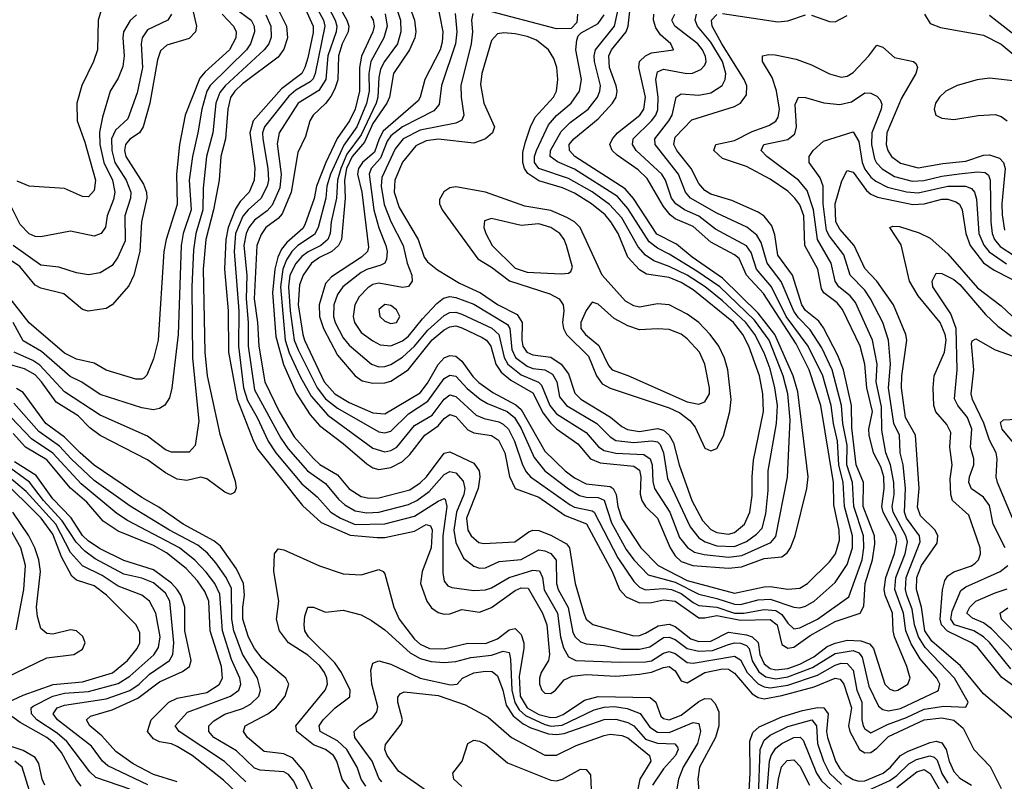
# Model space of a CAD drawing. Header units: inches. Extents: x 884549 to 1028252, y 526810 to 653624.
# Tile 856 of 1056: x 981118 to 984440, y 624643 to 627211. Entities that reach past the tile are written whole.
import ezdxf

# ---------------------------------------------------------------- set-up
doc = ezdxf.new("R2010")
doc.units = ezdxf.units.IN
doc.header["$MEASUREMENT"] = 0
doc.layers.add('A9682', color=7, linetype='Continuous')

msp = doc.modelspace()

# ---------------------------------------------------------------- linework, layer by layer
at = {"layer": 'A9682', "color": 5}
for points, elevation in [([(982054.4, 627310), (982108.2, 627190), (982108.1, 627168.1), (982090, 627082.3), (982080.9, 627050), (982070, 627030), (982001.9, 626978.1), (981906, 626870), (981895.1, 626830), (981911.1, 626711.1), (981909.5, 626670), (981892.1, 626630), (981861.9, 626598.1), (981846.2, 626573.8), (981821.2, 626510), (981813.7, 626470), (981809.5, 626370), (981822, 626230), (981822.7, 626090), (981851.5, 625931.5), (981906.9, 625790), (981922.2, 625762.2), (982072.5, 625572.5), (982135.8, 625515.8), (982233.1, 625473.1), (982324.9, 625464.9), (982350, 625465.4), (982450, 625486.8), (982490, 625509.2), (982504.2, 625504.2), (982510.3, 625490.3), (982506.3, 625430), (982476.2, 625350), (982471, 625310), (982491.9, 625250), (982508, 625228), (982530, 625211.6), (982550, 625205.9), (982570, 625207.6), (982610, 625221.7), (982670, 625212.5), (982710, 625229.1), (982790, 625286.4), (982810, 625295.2), (982833.8, 625293.8), (982882.3, 625210), (982896.5, 625170), (982906.3, 625070), (982901.9, 625050), (982877.9, 625010), (982872.1, 624990), (982872.1, 624970), (982879.9, 624950), (982890, 624940.3), (982910, 624938.6), (982926.3, 624950), (982955.2, 624984.8), (982982.8, 624997.2), (983030, 625003.3), (983130, 624997.1), (983210, 625003.8), (983250, 625010.4), (983290, 625026.9), (983309.5, 625029.5), (983330, 625015.2), (983350, 624981.8), (983370, 624974.3), (983430.1, 625009.9), (983490, 625021.9), (983510, 625020.9), (983530, 625007), (983590, 624937.9), (983610, 624924.7), (983630, 624920.7), (983690, 624931.9), (983798.6, 624961.4), (983870, 624990), (983887, 624987), (983898.6, 624970), (983924.5, 624890), (983915, 624830), (983919.5, 624810), (983952.3, 624750), (983970, 624738.1), (983990, 624740.2), (984010, 624753.9), (984050, 624794.2), (984170, 624849.5), (984230, 624857), (984270, 624848.4), (984301.9, 624821.9), (984337.2, 624750), (984392.2, 624692.2), (984430, 624618.4)], 2520), ([(982588.1, 627231.9), (982592.9, 627170), (982588.9, 627130), (982541.9, 626990), (982534.1, 626925.9), (982515.9, 626904.1), (982410, 626850.5), (982370, 626819.8), (982357.8, 626802.2), (982335.7, 626744.3), (982304.7, 626710), (982297.2, 626690), (982313.6, 626570), (982330, 626509.4), (982353.2, 626450), (982357.8, 626430), (982356.4, 626403.6), (982349.7, 626390.3), (982336.8, 626383.2), (982290, 626369.2), (982270, 626358.4), (982208.6, 626310), (982190, 626284.3), (982178.4, 626250), (982177.3, 626210), (982182.5, 626190), (982210, 626138), (982230, 626113.2), (982304.8, 626050), (982330, 626040.9), (982350, 626041.8), (982370, 626048.9), (982410, 626072.8), (982450, 626109.8), (982495.4, 626164.6), (982550, 626213.8), (982570, 626223.7), (982590, 626224.5), (982610, 626217.8), (982710.9, 626170.9), (982734.8, 626150), (982752.5, 626072.5), (982764.8, 626050), (982810, 626013.8), (982868.3, 625988.3), (982879.1, 625979.1), (982906.4, 625910), (982930, 625882.3), (983030, 625819.6), (983070.6, 625770.6), (983090, 625758), (983130, 625749.3), (983224.6, 625744.6), (983245.9, 625730), (983252, 625710), (983254.3, 625654.3), (983260.5, 625630), (983311.8, 625550), (983344.7, 625464.7), (983370.9, 625430.9), (983395.5, 625415.5), (983427.4, 625407.4), (983510, 625398.7), (983555.3, 625404.7), (983652.5, 625447.5), (983670, 625467.8), (983708.7, 625668.7), (983718.3, 625861.7), (983710.3, 625950), (983694, 626010), (983646.7, 626130), (983597.9, 626197.9), (983480.5, 626310), (983403.2, 626363.2), (983310, 626420.9), (983270, 626440.4), (983242, 626462), (983170, 626574.9), (983134.8, 626614.8), (982990, 626707.8), (982932.6, 626732.6), (982907.6, 626750), (982909.7, 626770), (982945.2, 626834.8), (982975.7, 626864.3), (983036.3, 626910), (983067.6, 626950), (983076.1, 626970), (983078.1, 626990), (983057.8, 627070), (983056.1, 627090), (983061.1, 627110), (983125.6, 627190), (983151.3, 627308.6)], 2740), ([(981400.5, 627270), (981382.6, 627210), (981380.7, 627110), (981367, 627070), (981328.5, 626990), (981311.6, 626930), (981312.2, 626870), (981338.1, 626798.1), (981374.4, 626670), (981370, 626635.8), (981350, 626614.3), (981330, 626614.9), (981270, 626641.6), (981150, 626649.9), (981110, 626667)], 2320), ([(982110.8, 627270), (982143.6, 627210), (982148.3, 627190), (982115.6, 627030), (982108.3, 627011.7), (982098.5, 627001.5), (982050, 626974.3), (982026.3, 626953.7), (981944, 626850), (981937.9, 626830), (981938.3, 626810), (981956, 626710), (981957.2, 626670), (981953.1, 626650), (981932.1, 626607.9), (981889.5, 626570.5), (981871.7, 626548.3), (981846.7, 626490), (981841.7, 626430), (981857.3, 626230), (981856.7, 626110), (981873.2, 625970), (981887, 625927), (981919.7, 625870), (981956.8, 625790), (981982.7, 625750), (982070, 625645.8), (982122.2, 625602.2), (982168, 625550), (982201, 625530), (982250, 625509), (982350, 625510.5), (982450, 625537.3), (982530, 625587.3), (982550, 625596.2), (982554.1, 625594.1), (982559.2, 625570), (982545.7, 625470), (982546, 625346), (982550, 625317.6), (982562.3, 625302.3), (982575.9, 625296), (982650, 625286.2), (982690, 625288.3), (982710, 625295.2), (982770.2, 625329.8), (982850, 625355.1), (982872, 625352), (982882.1, 625330), (982888.4, 625288.4), (982932.5, 625210), (982942.7, 625130), (982952.7, 625092.7), (982970, 625062.4), (982994.9, 625050), (983143.9, 625043.9), (983230, 625045.3), (983250, 625049), (983290, 625074.9), (983310, 625080.4), (983330, 625073.2), (983370, 625043.6), (983390, 625041.2), (983530, 625064.2), (983550, 625052), (983572.9, 625010), (983610, 624971.5), (983630, 624961.4), (983650, 624958), (983710, 624967.1), (983810, 625000.5), (983870, 625034.5), (983890, 625041.4), (983910, 625039.6), (983930, 625017.2), (983942.9, 624950), (983959.3, 624910), (983959.5, 624850), (983964.2, 624830), (983970, 624819), (983990, 624806.1), (984045.7, 624834.3), (984110, 624857.3), (984170, 624886), (984236.4, 624896.4), (984310, 624892.4), (984318.8, 624910), (984272.6, 624990), (984173.7, 625093.7), (984150.6, 625130), (984137.6, 625170), (984130, 625223.4), (984111.6, 625270), (984106.9, 625290), (984109.3, 625330), (984156.3, 625450), (984153.7, 625470), (984110.6, 625530), (984103.4, 625550), (984107.3, 625630), (984099.2, 625710), (984089.2, 625750), (984086.8, 625810), (984067.8, 625850), (984050, 625970), (984056.2, 626050), (984049.4, 626130), (984030.2, 626190.2), (983989.4, 626270), (983970, 626298.9), (983920.3, 626350), (983898.5, 626418.5), (983850, 626480.8), (983840.4, 626500.4), (983829.4, 626590.6), (983829, 626650), (983818.5, 626678.5), (983781.6, 626730), (983782.4, 626750), (983794.9, 626770), (983830, 626801.7), (983930, 626833.5), (983950, 626800.2), (983961.3, 626730), (983970, 626707.4), (983990, 626680.5), (984006.6, 626666.6), (984046.3, 626646.3), (984110, 626631), (984150, 626627.9), (984250, 626650.4), (984309.6, 626649.6), (984330, 626642.4), (984340.2, 626630), (984346.3, 626606.3), (984354.4, 626490), (984370.7, 626450.7), (984388.9, 626428.9), (984448.1, 626388.1)], 2540), ([(982143.9, 627283.9), (982182.9, 627210), (982188.2, 627190), (982185.7, 627170), (982158.1, 627090), (982150.7, 627010), (982127.5, 626972.5), (982058.3, 626930), (981993.7, 626830), (981987.4, 626792.6), (982000, 626690), (981996, 626644), (981970, 626586.3), (981952.7, 626567.3), (981910, 626535.1), (981891.1, 626510), (981882.1, 626490), (981874.2, 626450), (981884.1, 626350), (981882.7, 626270), (981889.4, 626190), (981889.1, 626110), (981910, 625963.4), (981999.5, 625799.5), (982023.6, 625763.6), (982089.3, 625689.3), (982150, 625647.4), (982193.7, 625593.7), (982214.9, 625574.9), (982250, 625554.8), (982290, 625548.2), (982330, 625550.5), (982430, 625576.4), (982458.4, 625590), (982499.7, 625620.3), (982550, 625677.2), (982570, 625687.4), (982590, 625682.6), (982614.6, 625654.6), (982620.2, 625630), (982616.9, 625610), (982591.9, 625550), (982583.6, 625490), (982590, 625447.7), (982615.7, 625395.6), (982650, 625368.2), (982670, 625362), (982690, 625362.1), (982735.6, 625384.4), (982810, 625390.3), (982870, 625423.2), (982890, 625420.2), (982910.4, 625410.4), (982927.9, 625387.9), (982929.3, 625310), (982935.1, 625290), (982969, 625229), (982984.9, 625144.9), (982992.2, 625130), (983010, 625112.9), (983030, 625105.7), (983090, 625101.1), (983150, 625088.2), (983210, 625088.4), (983243.8, 625096.2), (983290, 625127.3), (983310, 625128.4), (983330, 625120.4), (983370.7, 625090.7), (983410, 625081.6), (983455.8, 625084.2), (983510, 625104.5), (983530, 625109.4), (983550, 625108.3), (983570, 625100.8), (983579.2, 625090), (983589.3, 625049.3), (983612.2, 625012.2), (983635.4, 624995.4), (983670, 624988.3), (983710, 624995.2), (983793.6, 625026.4), (983870, 625073.9), (983930, 625083.2), (983950, 625075.6), (983961.1, 625061.1), (983983.5, 624963.5), (984015.5, 624895.5), (984030, 624884.5), (984050, 624880.8), (984090, 624888.3), (984213.8, 624946.2), (984218.8, 624950), (984222.6, 624970), (984213, 624990), (984156, 625056), (984126.1, 625106.1), (984108.4, 625150), (984100.7, 625210), (984070.7, 625290), (984074.8, 625330), (984105.7, 625410), (984113.7, 625450), (984108.4, 625470), (984065.1, 625550), (984062.2, 625570), (984068.3, 625610), (984067.3, 625650), (984056.7, 625710), (984040.8, 625750), (984027.3, 625827.3), (984026, 625906), (984008, 625990), (984011.7, 626050), (983995.7, 626130), (983937.9, 626257.9), (983920, 626280), (983882.1, 626310), (983869.2, 626329.2), (983856.5, 626390), (983810, 626470), (983797, 626570), (983775.6, 626635.6), (983746.5, 626670), (983639, 626750), (983619.8, 626770), (983628.9, 626790), (983710, 626807.7), (983733.3, 626826.7), (983738.7, 626850), (983734.5, 626925.5), (983745.7, 626950), (983770, 626949.4), (983831.4, 626931.4), (983885, 626925), (983925.2, 626934.8), (983970, 626965.3), (983990, 626964.2), (984010, 626953.2), (984021.5, 626941.5), (984026.9, 626926.9), (984024.7, 626910), (983993.7, 626830), (983992, 626790), (984002.2, 626742.2), (984008.7, 626728.7), (984028.1, 626708.1), (984070, 626682.7), (984130, 626666.5), (984168.9, 626668.9), (984230, 626684.1), (984288.1, 626691.9), (984350, 626698.1), (984375.8, 626695.8), (984387.3, 626687.3), (984393.1, 626670), (984394.9, 626530), (984399.6, 626490), (984407.7, 626470), (984426.6, 626446.6), (984474.6, 626414.6)], 2560), ([(982174.9, 627294.9), (982222, 627210), (982228.8, 627190), (982226.2, 627170), (982206.3, 627130), (982193.4, 627090), (982191.4, 627008.6), (982182, 626978), (982167.8, 626952.2), (982150, 626928.5), (982108.6, 626890), (982097.7, 626870), (982082.7, 626817.3), (982056.5, 626763.5), (982034.4, 626630), (982003.3, 626556.8), (981990, 626540.7), (981949.1, 626510), (981932.8, 626487.2), (981918.5, 626450), (981909.9, 626269.9), (981920.5, 626190), (981924.8, 626110), (981945.8, 625990), (981993.2, 625890), (982044.9, 625804.9), (982110, 625731.8), (982131.5, 625711.5), (982190, 625676.3), (982230, 625629.3), (982270, 625602.9), (982297.4, 625597.4), (982330, 625598.3), (982434.6, 625625.4), (982470, 625649.8), (982490.3, 625669.7), (982550.2, 625749.8), (982570, 625754.1), (982650, 625715.9), (982668, 625690), (982670.9, 625670), (982665.4, 625630), (982625.8, 625530), (982629.8, 625490), (982641.6, 625470), (982667.9, 625447.9), (982684.4, 625444.4), (982789.2, 625450.8), (982835.6, 625484.4), (982850, 625490.1), (982870, 625488.9), (982910, 625472.8), (982963, 625443), (982973.1, 625430), (982992.4, 625310), (983021.5, 625210), (983030, 625189.6), (983052, 625172), (983190, 625132.8), (983210, 625134.5), (983230, 625142.6), (983272.9, 625167.1), (983310, 625172.2), (983330, 625164.7), (983383, 625123), (983410, 625114.3), (983450, 625115.5), (983510, 625145.5), (983570, 625136.8), (983590, 625129.8), (983610.3, 625110.3), (983615.6, 625070), (983630, 625038.3), (983650, 625022.6), (983670, 625018), (983710, 625023.2), (983750, 625038), (983797.4, 625062.6), (983842.9, 625097.1), (983870, 625108.2), (983910, 625119), (983956.8, 625116.8), (983986, 625106), (983999.4, 625090), (984036.9, 624970), (984053.6, 624953.6), (984070, 624947.7), (984081.6, 624950), (984114.6, 624970), (984122.4, 624990), (984111.4, 625030), (984069.6, 625130), (984064.9, 625150), (984063.1, 625210), (984038.2, 625270), (984034.6, 625290), (984040.8, 625330), (984070, 625410.7), (984077.9, 625450), (984073.8, 625470), (984031.9, 625550), (984027.6, 625570), (984035.4, 625630), (984033.3, 625670), (984023.7, 625703.8), (983999.4, 625750), (983984.1, 625810), (983983, 625830), (983995.4, 625890), (983976.4, 625970), (983969.5, 626049.5), (983954.4, 626110), (983894.4, 626234.4), (983876.2, 626256.2), (983831, 626290), (983824, 626304), (983811.7, 626370), (983767.6, 626450), (983763.9, 626550), (983750, 626586.9), (983734, 626610), (983710, 626633.3), (983650, 626674.1), (983570, 626716.1), (983490, 626743.8), (983460.8, 626770), (983466.6, 626790), (983530, 626804.4), (983590, 626834.4), (983645.4, 626854.6), (983670, 626869.6), (983677.2, 626882.8), (983681.4, 626910), (983672, 626972), (983656.7, 627016.7), (983624.1, 627070), (983624.7, 627090), (983645.4, 627094.6), (983667, 627093), (983738.2, 627078.2), (983790, 627059.3), (983850, 627029), (983890, 627017.4), (983910, 627020.7), (983930, 627033.7), (983983, 627090), (984010, 627125.8), (984030, 627119.2), (984070, 627083.9), (984133.4, 627070), (984142.8, 627062.7), (984147.1, 627050), (984142.1, 627030), (984093.6, 626946.4), (984044.4, 626830), (984041.4, 626790), (984046.9, 626770), (984059.9, 626750), (984090, 626727.3), (984150, 626711.5), (984233.2, 626726.8), (984310, 626734.3), (984370, 626754.5), (984390, 626756.1), (984423.9, 626743.9), (984437.9, 626730), (984443.7, 626710), (984432.3, 626590), (984432.8, 626552.8), (984441.3, 626501.3)], 2580), ([(982428.8, 627270), (982450.5, 627210), (982454.5, 627170), (982451.3, 627150), (982433.3, 627110), (982379.7, 627030), (982365.5, 626950), (982357.4, 626930), (982310, 626861.4), (982281.4, 626798.6), (982240.3, 626750), (982221.1, 626710), (982213.9, 626670), (982216.9, 626610), (982203.9, 626470), (982193.8, 626450), (982171, 626430), (982130, 626409.6), (982102.5, 626390), (982075.1, 626350), (982062.7, 626317.3), (982058.2, 626250), (982073.1, 626150), (982078.8, 626130), (982145.9, 625990), (982182.1, 625950), (982230, 625920.5), (982310, 625885.8), (982350, 625881.9), (982470, 625952.8), (982494.4, 625985.6), (982530, 626047.9), (982550, 626070.4), (982570, 626078.4), (982590, 626076.1), (982610, 626059.9), (982647.6, 626007.6), (982667.7, 625987.7), (982714.1, 625954.1), (982792.3, 625912.3), (982810, 625896.4), (982890, 625756), (982958.8, 625690), (982990, 625666.4), (983030, 625646.2), (983110, 625636.5), (983120.1, 625630), (983130.5, 625610.5), (983136.1, 625570), (983150, 625528.1), (983213.7, 625430), (983272.3, 625370), (983370, 625319.7), (983530, 625277.2), (983630, 625298.4), (983650, 625299.5), (983710, 625290.9), (983750, 625293.9), (983776.2, 625310), (983850, 625382.5), (983870.6, 625410), (983884.4, 625455.6), (983882.7, 625490), (983865.2, 625574.8), (983863.6, 625650), (983821.3, 625910), (983781.8, 626030), (983737.7, 626117.7), (983628, 626288), (983570.9, 626350), (983545.5, 626405.5), (983530, 626418.5), (983450, 626460.9), (983390, 626514.3), (983330, 626539.8), (983312.8, 626552.8), (983290, 626580.9), (983235.7, 626675.7), (983204.6, 626704.6), (983134.1, 626754.1), (983117.1, 626770), (983109.3, 626790), (983118.1, 626810), (983135.1, 626830), (983210.1, 626889.9), (983223.8, 626910), (983230.2, 626950), (983207, 627050), (983209.9, 627070), (983229.9, 627090), (983250, 627099.3), (983324.2, 627110), (983315.4, 627130), (983280.9, 627160.9), (983264.1, 627184.1), (983256.5, 627210), (983258.4, 627230)], 2680), ([(982526, 627274), (982545.7, 627170), (982543.8, 627136.2), (982536.4, 627110), (982485.4, 627010), (982469.7, 626950), (982462.5, 626937.5), (982345, 626835), (982330.7, 626810), (982315.4, 626764.6), (982274.5, 626730), (982261.8, 626710), (982258, 626690), (982272.8, 626630), (982295.4, 626444.6), (982291.5, 626430), (982271.7, 626410), (982170, 626343.7), (982150, 626321.4), (982128.7, 626250), (982130, 626210), (982143.2, 626170), (982190, 626079.7), (982249.7, 626010), (982273.9, 625993.9), (982310, 625985.7), (982350, 625986.3), (982370, 625991.8), (982429.1, 626030), (982510, 626131.2), (982550, 626165.5), (982570, 626175.7), (982590, 626178.7), (982610, 626172.5), (982679, 626139), (982693.6, 626130), (982707.7, 626110), (982724.9, 626050), (982742.9, 626022.9), (982775.8, 625995.8), (982850, 625952.5), (982884.8, 625884.8), (982910, 625851.1), (982930, 625831.8), (983001.3, 625781.3), (983044.4, 625730), (983076.9, 625716.9), (983190, 625705.2), (983210, 625692.3), (983214.1, 625670), (983211.4, 625611.4), (983217.1, 625590), (983229.7, 625570), (983269.8, 625529.8), (983312.6, 625430), (983330, 625402.6), (983350, 625383.8), (983389.1, 625370), (983510, 625361.1), (983553.7, 625366.3), (983630, 625393.6), (983690, 625400.1), (983707.2, 625412.8), (983719.4, 625430), (983735.2, 625470), (983774, 625630), (983778.1, 625670), (983743.8, 625956.2), (983727.4, 626010), (983665.9, 626150), (983610, 626221.6), (983490, 626340.1), (983387.7, 626410), (983333.9, 626453.9), (983268.5, 626488.5), (983188.7, 626608.7), (983161.2, 626641.2), (982991.8, 626750), (982973.5, 626770), (982972.3, 626790), (982987.4, 626810), (983070, 626877.1), (983118.6, 626930), (983130.8, 626950), (983134.3, 626970), (983131.2, 626988.8), (983108.3, 627050), (983105.7, 627090), (983115, 627110), (983164, 627170), (983171.5, 627190), (983178.4, 627250)], 2720), ([(981702.7, 627242.7), (981714.6, 627190), (981711.5, 627170), (981690, 627148.2), (981614.5, 627125.5), (981593.6, 627106.4), (981583.7, 627076.3), (981557.4, 626930), (981535.3, 626850), (981522.5, 626830), (981490, 626808.1), (981475.3, 626790), (981471.7, 626770), (981476, 626750), (981536.4, 626656.4), (981546.2, 626630), (981547.1, 626610), (981529.8, 626530), (981524.1, 626430), (981503.7, 626350), (981486.3, 626313.7), (981430, 626249.8), (981410, 626237), (981348.8, 626228.8), (981330, 626234.2), (981266.9, 626286.9), (981190, 626305.4), (981170, 626316.4), (981119.1, 626379.1), (981059.1, 626419.1)], 2380), ([(981990, 627246.1), (982018.3, 627190), (982022.3, 627150), (982010, 627111.6), (981990, 627085.1), (981870, 626994.7), (981844.5, 626970), (981830, 626948.5), (981820.3, 626910), (981812.4, 626810), (981796.7, 626750), (981791.2, 626670), (981772, 626570), (981746, 626470), (981737.6, 626370), (981742.7, 626090), (981750.3, 626010), (981793.8, 625813.8), (981845.5, 625654.5), (981849.1, 625630.9), (981843.1, 625616.9), (981830, 625609.8), (981810, 625617.6), (981750, 625663.1), (981730, 625668.5), (981682.5, 625657.5), (981650, 625661.8), (981610, 625683.4), (981550, 625726.7), (981390, 625808.7), (981355.3, 625835.3), (981315.1, 625875.1), (981240.8, 625920.9), (981191.9, 625990), (981170, 626013.3), (981134.3, 626034.3), (981087, 626047)], 2480), ([(981844.7, 627250), (981899.3, 627210), (981909.7, 627190), (981910.7, 627170), (981897.1, 627130), (981883.2, 627110), (981760.7, 626990), (981749.8, 626970), (981732.3, 626910), (981719.8, 626830), (981700.9, 626750), (981690.3, 626670), (981696.6, 626570), (981670.2, 626490), (981663, 626450), (981653, 626150), (981631.6, 625968.4), (981623.9, 625936.1), (981608.3, 625911.7), (981590, 625900.5), (981570, 625895.6), (981530, 625902.6), (981390, 625947.4), (981328.5, 625988.5), (981288.3, 626008.3), (981192, 626092), (981130, 626128.5), (981095.8, 626190)], 2440), ([(982390, 627250), (982403.5, 627210), (982404.6, 627170), (982392.7, 627130), (982349, 627070), (982335.8, 627044.2), (982330, 627016.2), (982327, 626950), (982320.9, 626930), (982270, 626823.1), (982222.4, 626757.6), (982201.5, 626710), (982191, 626670), (982186.7, 626610), (982169.1, 626530), (982165.5, 626490), (982157.4, 626470), (982134.2, 626450), (982091.4, 626428.6), (982070, 626412.3), (982050, 626389.5), (982030.2, 626350), (982025, 626310), (982030.5, 626230), (982044.9, 626130), (982057.6, 626097.6), (982121.6, 625970), (982150, 625933.2), (982190, 625900.6), (982330, 625820.9), (982350, 625817.9), (982370, 625823.6), (982430, 625882.1), (982495.7, 625924.3), (982550, 626001.2), (982570, 626012.7), (982590, 626008.7), (982628, 625968), (982671.8, 625931.8), (982696.7, 625916.7), (982762.7, 625890), (982787.7, 625870), (982810, 625833), (982854.5, 625734.5), (982890.4, 625690), (982970, 625629.5), (983006.9, 625606.9), (983030, 625600.6), (983070, 625599.9), (983090.4, 625590.3), (983114.5, 625514.5), (983164.5, 625424.5), (983190, 625390.1), (983239.2, 625339.2), (983330, 625314), (983410, 625273.3), (983470, 625259.7), (983530, 625239.8), (983550, 625239.3), (983610, 625255.1), (983650, 625256.6), (983730, 625230.1), (983750, 625227.4), (983770, 625233), (983799.1, 625250), (983870, 625313.3), (983910, 625374.4), (983928, 625430), (983927.9, 625470), (983900.9, 625570), (983896.4, 625650), (983881.9, 625710), (983877.7, 625790), (983863.8, 625850), (983856.4, 625910), (983827.7, 626010), (983778.1, 626110), (983704.8, 626210), (983655.3, 626310), (983604.7, 626370), (983585.7, 626425.7), (983570, 626448.6), (983465.4, 626505.4), (983410, 626549.2), (983361.5, 626570), (983332, 626590), (983316.9, 626610), (983296.9, 626670), (983284.9, 626690), (983198.3, 626770), (983186.4, 626790), (983188, 626810), (983249.7, 626870.3), (983264.5, 626890), (983271.5, 626908.5), (983273, 626950), (983265, 627010), (983270, 627035.1), (983290, 627044.3), (983369.6, 627030.4), (983388.6, 627031.4), (983416.5, 627043.5), (983430, 627058.6), (983434.2, 627070), (983432.4, 627087.6), (983422.2, 627110), (983406, 627130), (983328.2, 627190), (983319.1, 627210), (983329.1, 627230)], 2660), ([(983000.1, 627230), (982998.3, 627201.7), (982978.5, 627181.5), (982930, 627181), (982690, 627243.9)], 2760), ([(981800.9, 627230), (981839.2, 627190), (981848.5, 627170), (981847.7, 627150), (981825.9, 627110), (981744, 627036), (981726, 627014), (981677.1, 626890), (981657.5, 626790), (981646.9, 626690), (981650, 626587.8), (981612.5, 626470), (981604.8, 626430), (981585.6, 626130), (981570, 626068), (981547.3, 626012.7), (981537.3, 626002.7), (981530, 625998.6), (981510, 625999.5), (981410, 626029.4), (981370, 626053.2), (981310, 626066.3), (981270, 626086.5), (981150, 626188.6), (981053, 626313)], 2420), ([(981512.2, 627227.8), (981490.9, 627209.1), (981468.9, 627170), (981466.3, 627150), (981470.4, 627089.6), (981466.1, 627053.9), (981450, 627013.8), (981424.1, 626970), (981397.2, 626882.7), (981388, 626832), (981389, 626790), (981402.1, 626730), (981431.9, 626670), (981439.3, 626630), (981434.6, 626605.4), (981413.9, 626550), (981407.9, 626512.1), (981393.1, 626490), (981370, 626481.4), (981290, 626498.2), (981190, 626479.4), (981170, 626480.7), (981150, 626489.4), (981120.3, 626520.3), (981084.7, 626590)], 2340), ([(981630.7, 627230), (981617.8, 627210), (981550, 627176.9), (981531.3, 627150), (981528.3, 627130), (981532.8, 627050), (981515.2, 626964.8), (981482.7, 626877.3), (981441.3, 626838.7), (981428.3, 626810), (981429.3, 626770), (981439.6, 626730), (981477.8, 626670), (981493.6, 626630), (981492, 626610), (981473.4, 626550), (981474.4, 626465.6), (981449.4, 626410), (981430, 626382.7), (981390, 626358.1), (981350, 626351.1), (981310, 626357.8), (981250, 626376.7), (981190, 626383.5), (981096, 626450)], 2360), ([(981948.2, 627228.2), (981965.8, 627190), (981967.3, 627152.7), (981958.4, 627130), (981942.6, 627110), (981811.1, 626988.9), (981794, 626966), (981780, 626930), (981770, 626830), (981748.4, 626750), (981737.3, 626642.7), (981736.6, 626570), (981712.9, 626490), (981704.3, 626435.7), (981698.9, 626310), (981701.1, 626070), (981723.2, 625856.8), (981710, 625775.1), (981690, 625753.1), (981630, 625753.2), (981610, 625760.1), (981550, 625806.4), (981390, 625877.3), (981270, 625956.7), (981186, 626046), (981162.2, 626062.2), (981099.9, 626090)], 2460), ([(982303.3, 627223.3), (982311.2, 627210), (982314.1, 627190), (982309.4, 627170), (982271.4, 627088.6), (982265.3, 627050), (982265, 626970), (982250, 626909.9), (982231.4, 626870), (982189, 626811), (982151.5, 626730), (982119.7, 626650), (982111.4, 626608.6), (982080.8, 626519.1), (982073.1, 626506.9), (982019.5, 626460.5), (982002.1, 626437.9), (981989.5, 626410.5), (981978.9, 626370), (981970.7, 626290.7), (981982.8, 626142.8), (982008.8, 626048.8), (982051.2, 625951.2), (982098.4, 625878.4), (982130, 625842.8), (982210, 625782), (982290, 625713.5), (982310, 625700.1), (982330, 625694.5), (982370, 625701.3), (982410, 625721.4), (982434.8, 625745.2), (982485.3, 625810), (982530, 625842), (982550, 625866.6), (982570, 625880.1), (982590, 625873.3), (982630, 625828.5), (982650, 625817.9), (982710, 625809.2), (982733.2, 625793.2), (982754.7, 625750), (982771, 625671), (982790.4, 625630.4), (982870, 625601.5), (982959, 625539), (983030.9, 625510.9), (983116.8, 625350), (983141.9, 625290), (983164.7, 625264.7), (983210, 625245), (983250, 625245.8), (983290, 625255.1), (983329.4, 625250), (983410, 625194.5), (983430, 625193.7), (983470, 625202), (983550, 625186.2), (983650, 625188.3), (983674.4, 625170), (983690, 625103.9), (983710, 625091.2), (983730, 625095.1), (983785.4, 625134.6), (983870, 625181.3), (983953.8, 625210), (983966.4, 625233.6), (983970.6, 625310), (983995.4, 625390), (984003.6, 625443.6), (984002.2, 625470), (983963.8, 625570), (983965.2, 625650), (983940.1, 625710), (983925.4, 625834.6), (983925.3, 625910), (983897.6, 626030), (983878.7, 626078.7), (983830, 626171.8), (983814.1, 626194.1), (983770.1, 626230.1), (983756.7, 626250), (983725.7, 626350), (983676.7, 626416.7), (983665.6, 626485.6), (983655.8, 626515.8), (983630, 626548.9), (983610, 626562.7), (983521.1, 626601.1), (983450, 626623.3), (983430, 626635.2), (983410, 626658.8), (983383.9, 626710), (983336, 626770), (983325.8, 626790), (983330, 626815.2), (983385.8, 626874.2), (983530, 626918.8), (983550, 626930.1), (983570, 626957.8), (983571.3, 626988.7), (983562.7, 627010), (983486.9, 627130), (983455.1, 627190), (983452.9, 627210), (983470, 627229)], 2620), ([(982351.1, 627231.1), (982357.9, 627190), (982347.3, 627150), (982303.1, 627070), (982296.2, 627030), (982297.3, 626970), (982288.6, 626928.6), (982255.3, 626850), (982211.8, 626788.2), (982167.4, 626690), (982154.8, 626650), (982150.8, 626610), (982125.1, 626510), (982112.6, 626487.4), (982056.3, 626450), (982036.4, 626430), (982018.1, 626401.9), (982006, 626370), (981997.8, 626310), (982014.4, 626130), (982027.8, 626087.8), (982066.1, 626006.1), (982101.5, 625941.5), (982157.4, 625877.4), (982310, 625765.9), (982350, 625754.4), (982370, 625758.4), (982390.7, 625769.3), (982450, 625842.5), (982510, 625878.1), (982550, 625931.7), (982570, 625946.1), (982590, 625940.8), (982658, 625878), (982685.9, 625865.9), (982734.7, 625854.7), (982750, 625847.6), (982767.9, 625830), (982787.6, 625790), (982814.8, 625710), (982826.8, 625686.8), (982841.8, 625670), (982975, 625575), (982990, 625567), (983050, 625555), (983056.7, 625550), (983136, 625396), (983190, 625316.8), (983210, 625296.9), (983230, 625288.2), (983290, 625292.5), (983317.2, 625290), (983350, 625275.7), (983390, 625245.5), (983410, 625235.9), (983470, 625229.5), (983530, 625209.6), (983561.4, 625210), (983630, 625222.4), (983670, 625218.7), (983690, 625205.1), (983710, 625176.1), (983730, 625157.1), (983750, 625159.7), (983810, 625189.1), (983915.3, 625264.7), (983960.2, 625390), (983966.6, 625430), (983964.8, 625470), (983932.1, 625570), (983927.6, 625650), (983908.9, 625710), (983910, 625775.8), (983895.8, 625850), (983890.7, 625910.7), (983859.2, 626030), (983824.2, 626104.2), (983785.6, 626165.6), (983745.6, 626205.6), (983730, 626227.9), (983687.9, 626327.9), (983640.2, 626390), (983619.5, 626459.5), (983605.2, 626485.2), (983572, 626512), (983470, 626558.5), (983381.6, 626610), (983364.2, 626630), (983341.5, 626690), (983261.9, 626790), (983261, 626810), (983309, 626870), (983319.6, 626890), (983333.6, 626950), (983350, 626961.1), (983410, 626956.5), (983450, 626964.8), (983488.6, 626990), (983498.7, 627010), (983500.9, 627030), (983490, 627070), (983450, 627135.7), (983405.2, 627190), (983397.5, 627210), (983402, 627230)], 2640), ([(982647.4, 627232.6), (982643, 627210), (982645.5, 627170), (982641.2, 627130), (982606.7, 626990), (982607.4, 626950), (982617.2, 626890), (982610, 626873.1), (982590, 626862.8), (982470, 626839.1), (982412.4, 626810), (982384.6, 626775.4), (982340.4, 626679.6), (982338.3, 626650), (982347.9, 626587.9), (982370, 626531.2), (982411.8, 626450), (982425.1, 626390), (982441.6, 626350), (982442.7, 626330), (982430, 626311.5), (982424, 626310), (982410, 626308.4), (982330, 626322.5), (982310, 626318.1), (982292.5, 626307.5), (982263.8, 626276.3), (982249.3, 626250), (982243.5, 626210), (982248.2, 626190), (982270, 626156.9), (982310, 626128), (982334.7, 626114.7), (982370, 626111.4), (982410, 626128.1), (982430, 626144.3), (982477.3, 626202.7), (982525.4, 626254.6), (982548.1, 626271.9), (982570, 626277.3), (982590, 626274.7), (982650, 626252.1), (982763.8, 626183.8), (982772.2, 626170), (982779, 626099), (982791.6, 626071.6), (982830, 626042.6), (982850, 626035), (982890, 626030), (982916.4, 626016.4), (982931, 625990), (982939.5, 625939.5), (982963.5, 625910), (983065, 625850), (983110, 625804), (983130, 625791.8), (983190, 625785.2), (983250.8, 625790.8), (983270, 625788.1), (983278.9, 625778.9), (983291, 625751), (983304.2, 625664.2), (983380.4, 625500.4), (983410, 625463.4), (983431.2, 625450), (983470, 625437.3), (983530, 625434.7), (983570, 625451.5), (983604.4, 625475.6), (983623.3, 625496.7), (983635.4, 625544.7), (983643.4, 625623.4), (983643.8, 625690), (983672.1, 625850), (983674.8, 625910), (983666.4, 625970), (983650, 626034), (983630, 626087.6), (983599, 626150), (983568.2, 626190), (983490, 626263), (983431, 626310), (983370, 626350.3), (983310, 626379.2), (983258, 626398), (983230, 626417.5), (983204.9, 626444.9), (983150, 626543.5), (983108.6, 626588.6), (983050, 626630.5), (982970, 626675.7), (982870, 626709.1), (982855.6, 626730), (982855.1, 626750), (982861.6, 626770), (982902.6, 626857.4), (982930, 626888.5), (982978.8, 626930), (983007.3, 626970), (983013.6, 627010), (982995.1, 627110), (982997.5, 627142.5), (983002.8, 627157.2), (983012.6, 627167.4), (983070, 627198.8), (983090, 627227.9)], 2760), ([(983490, 627232.9), (983676, 627204), (983710, 627207.8), (983770, 627227.5)], 2620), ([(983790, 627227.1), (983850, 627205.4), (983870, 627204.4), (983910, 627225.2)], 2620), ([(984170.9, 627230), (984190, 627199), (984225.1, 627185.1), (984370, 627159.3), (984430, 627128.6), (984490, 627078.8)], 2620), ([(984390, 627227.2), (984534, 627114)], 2640), ([(984490, 627003.4), (984390, 627014.4), (984348.2, 627008.2), (984280.9, 626990), (984243.6, 626970), (984221.6, 626950), (984208.3, 626930), (984203.8, 626910), (984209.4, 626890), (984230, 626879.6), (984270, 626874.4), (984351.8, 626888.2), (984410, 626891.5), (984430, 626885.3), (984450, 626870.6)], 2620), ([(984474, 624850), (984370, 624937.6), (984292.6, 625032.6), (984195.8, 625115.8), (984172.4, 625150), (984160.6, 625230), (984143.9, 625290), (984145.1, 625330), (984160.4, 625370), (984214.2, 625445.8), (984216.3, 625470), (984207, 625490), (984157.8, 625537.8), (984146.9, 625566.9), (984153.4, 625630), (984140.6, 625810), (984106.5, 625870), (984093.1, 625970), (984094.1, 626010), (984111, 626130), (984108.5, 626150), (984066, 626250), (984009.8, 626329.8), (983970, 626372.8), (983933.7, 626450), (983885.2, 626505.2), (983871.7, 626530), (983869.4, 626590.6), (983891.9, 626668.1), (983910, 626703), (983930, 626696.8), (983975.5, 626635.5), (983990, 626623.1), (984013, 626613), (984131.8, 626588.2), (984170, 626590.5), (984230, 626606.5), (984250, 626605.6), (984276.9, 626596.9), (984288.7, 626588.7), (984298.3, 626570), (984310, 626490), (984325.4, 626450), (984370, 626391.7), (984406.4, 626366.4), (984515.8, 626310)], 2520), ([(984525.3, 624925.3), (984432.3, 624992.3), (984350, 625094.5), (984329.1, 625110), (984248.6, 625148.6), (984228.2, 625170), (984224.2, 625190), (984231.4, 625288.6), (984239.8, 625320.2), (984250, 625335.4), (984270, 625348.8), (984330, 625369), (984342, 625378), (984353.5, 625390), (984359.5, 625410), (984359, 625430), (984320.2, 625540.2), (984265.7, 625590), (984259.9, 625610), (984257.2, 625662.8), (984264.9, 625710), (984256.4, 625770), (984259.6, 625819.6), (984246.2, 625846.2), (984209, 625889), (984202, 625910), (984200.1, 625970), (984203.9, 626010), (984238.9, 626090), (984243.8, 626130), (984240.8, 626150), (984223.5, 626190), (984150, 626279.6), (984120.2, 626330), (984091.8, 626451.8), (984053.7, 626510), (984064.6, 626515.4), (984086.3, 626513.7), (984153, 626493), (984190, 626474.8), (984250, 626422.2), (984350, 626307), (984430, 626246.8), (984500.3, 626180.3)], 2480), ([(984443.6, 625430), (984402.9, 625510), (984390, 625572.7), (984370, 625601), (984329.1, 625629.1), (984321.2, 625650), (984323.3, 625670), (984337.2, 625710), (984337.7, 625730), (984325.9, 625770), (984331.3, 625830), (984316.4, 625870), (984283.6, 625910), (984272.5, 625932.5), (984281.5, 626030), (984277.8, 626170), (984259.5, 626219.5), (984199.1, 626310), (984197.1, 626330), (984210, 626356), (984230, 626355.9), (984270, 626335), (984290, 626317.9), (984376.6, 626216.6), (984418, 626178), (984464.1, 626144.1)], 2460), ([(984467.7, 625530), (984417.6, 625650), (984412.7, 625670), (984416.8, 625730), (984413, 625750), (984390, 625793.2), (984371.1, 625851.1), (984332.7, 625930), (984329, 625950), (984337.2, 626030), (984330, 626118), (984331.7, 626128.3), (984344.8, 626135.2), (984410, 626097.7), (984470, 626076.3)], 2440), ([(982108.2, 624610), (982076.9, 624676.9), (982040.4, 624720.4), (982010, 624735.5), (981943.4, 624743.4), (981886.8, 624790), (981873, 624810), (981878.8, 624830), (981955.8, 624870), (981982.3, 624890), (982014, 624930), (982026.2, 624970), (982016.2, 624990), (981936.7, 625056.7), (981910.5, 625090.5), (981890, 625128.3), (981870.8, 625190), (981870.6, 625230), (981877.2, 625270), (981873, 625310), (981850, 625358.7), (981795.3, 625435.3), (981773.4, 625453.4), (981669.9, 625510), (981587.7, 625567.7), (981530, 625599.8), (981370, 625708.9), (981322.3, 625750), (981270, 625803.8), (981206.6, 625850), (981130, 625953.9), (981107.6, 625967.6)], 2520), ([(982068.5, 624590), (982043, 624643), (982025.1, 624665.1), (982010, 624674.2), (981930, 624680.1), (981910, 624687), (981850, 624745.2), (981773.5, 624790), (981756.4, 624810), (981755.9, 624830), (981773.8, 624846.2), (981810.5, 624869.5), (981870, 624888.5), (981897.3, 624902.7), (981925.5, 624930), (981930.3, 624950), (981920.4, 624990), (981870, 625071.3), (981841.3, 625150), (981834.1, 625190), (981832.7, 625292.7), (981815.3, 625330), (981779.8, 625379.8), (981751.7, 625411.6), (981718.9, 625438.9), (981623.4, 625490), (981490.6, 625570.6), (981370, 625657.2), (981291.4, 625730), (981252.5, 625772.5), (981182.8, 625822.8), (981098.5, 625918.5)], 2540), ([(981881.1, 624641.1), (981808.9, 624708.9), (981655.9, 624810), (981643, 624830), (981684.3, 624875.7), (981830, 624930), (981857.3, 624950), (981864.2, 624970), (981861, 624990), (981833.4, 625053.4), (981802.3, 625150), (981793.4, 625273.4), (981776.3, 625310), (981748, 625348), (981708.9, 625388.9), (981657.1, 625430), (981482.1, 625522.1), (981445.6, 625545.6), (981326.2, 625646.2), (981229.8, 625749.8), (981157.8, 625797.8), (981090, 625869.5)], 2560), ([(984477.5, 625777.5), (984433.4, 625830), (984427.4, 625852.6), (984438, 625862), (984547.8, 625867.8)], 2420), ([(981850, 624605.1), (981805.9, 624645.9), (981699.7, 624730), (981650, 624760.4), (981630, 624769), (981590, 624776.1), (981570, 624786), (981549.3, 624810), (981561.8, 624850), (981621.5, 624910), (981650, 624922.8), (981750, 624942.6), (981791.1, 624968.9), (981802.2, 624990), (981799.2, 625030), (981761.1, 625150), (981756.8, 625250), (981743.1, 625283.1), (981718.5, 625318.5), (981679.8, 625359.8), (981613.5, 625413.5), (981570, 625437.6), (981450, 625486), (981400.3, 625520.3), (981344.5, 625584.5), (981290, 625631.3), (981210, 625727.1), (981137.8, 625770), (981095.8, 625815.8)], 2580), ([(981550.3, 624630.3), (981415.2, 624695.2), (981397.5, 624710), (981361, 624761), (981246, 624850), (981231, 624870), (981244.7, 624890), (981270, 624899.9), (981410, 624920.2), (981490, 624949.1), (981521.9, 624970), (981556.5, 625003.5), (981624.2, 625050), (981634.7, 625070), (981638.3, 625110), (981624.3, 625250), (981610, 625277.5), (981570, 625311.5), (981530, 625327.9), (981470, 625341.6), (981373, 625393), (981338.3, 625418.3), (981308.7, 625448.7), (981261.5, 625521.5), (981198.9, 625590), (981151.6, 625651.6), (981071.1, 625710)], 2640), ([(981650, 624640.6), (981570, 624665.3), (981501, 624701), (981443.2, 624743.2), (981395.7, 624795.7), (981354.7, 624830), (981343.2, 624850), (981357.2, 624862.8), (981430, 624883.8), (981517.3, 624922.7), (981590, 624978.4), (981667.1, 625012.9), (981691.1, 625030), (981697.1, 625050), (981675.1, 625150), (981675.1, 625230), (981662.1, 625270), (981649.3, 625290), (981630, 625311), (981570, 625355.3), (981470, 625387.3), (981390, 625426.4), (981350, 625452.6), (981330, 625472), (981291.7, 625531.7), (981230, 625595.6), (981174.3, 625674.3), (981100.7, 625720.7)], 2620), ([(981490, 624616.2), (981375.3, 624655.3), (981354.5, 624674.5), (981276.9, 624776.9), (981244.6, 624804.6), (981176.4, 624850), (981158.5, 624870), (981156.6, 624890), (981163.7, 624896.3), (981230.4, 624930), (981270, 624939.8), (981350, 624945.6), (981450, 624972.7), (981490, 624996.8), (981570.8, 625069.2), (981586.4, 625093.6), (981592.5, 625130), (981577.7, 625210), (981556.6, 625250), (981530, 625269.9), (981450, 625301.1), (981396.6, 625336.6), (981329.8, 625369.8), (981290, 625414.8), (981240.3, 625510), (981140, 625620), (981070, 625678.9)], 2660), ([(981079.2, 624910), (981130, 624933), (981230.9, 624969.1), (981330, 624978.2), (981431.6, 625008.4), (981481.6, 625050), (981514.1, 625090), (981523.4, 625110), (981523.8, 625143.8), (981511.2, 625170), (981411.7, 625270), (981370, 625301.4), (981310, 625320.6), (981294.2, 625334.2), (981259.5, 625399.5), (981230, 625476.6), (981190.7, 625530), (981050, 625668.8)], 2680), ([(981106.4, 625153.6), (981132.7, 625290), (981137.6, 625370), (981122.3, 625430), (981031.6, 625590)], 2740), ([(981070, 624991.9), (981210, 625058.5), (981300.5, 625070), (981330, 625088.1), (981339.6, 625110), (981331.5, 625131.5), (981310, 625149.8), (981290, 625153.3), (981230, 625139.3), (981210, 625141.3), (981190, 625158), (981177.9, 625197.9), (981174.6, 625230), (981189, 625350), (981183, 625390), (981169.5, 625430), (981149.3, 625470), (981095.5, 625550)], 2720), ([(982241.7, 624601.7), (982205.9, 624650), (982188.4, 624710), (982176.9, 624730), (982150, 624749.4), (982110, 624766), (982053.3, 624810), (982049.5, 624830), (982149.3, 624950), (982156.4, 624970), (982155, 624990), (982147.1, 625010), (982130, 625033), (982090, 625067.8), (982025.1, 625110), (981995.1, 625150), (981985.1, 625190), (981993, 625250), (981976.3, 625350), (981978.4, 625410), (981990, 625426.2), (982010, 625423.6), (982130, 625368.9), (982210, 625342.3), (982270, 625338.7), (982330, 625356.9), (982344.3, 625350), (982350, 625342.4), (982380.7, 625230), (982398.4, 625190), (982450, 625122.4), (982470, 625105.3), (982501.1, 625090), (982550, 625089.1), (982630, 625108.1), (982690, 625107.2), (982730, 625122.7), (982770, 625153), (982790, 625157.8), (982810, 625137.7), (982819.2, 625110), (982819.7, 625090), (982803.1, 624996.9), (982806.4, 624930), (982830, 624890.4), (982870, 624867.4), (982910, 624858.3), (982930, 624859.3), (982951.7, 624868.3), (983024.1, 624915.9), (983070, 624928.9), (983245.2, 624925.2), (983264.9, 624910), (983282, 624862), (983290, 624854.1), (983310, 624849.6), (983350, 624865.3), (983410, 624911.8), (983430, 624921.4), (983450, 624921), (983464.7, 624904.7), (983476.7, 624876.7), (983476.9, 624830), (983465.4, 624790), (983411.7, 624690), (983405.8, 624650), (983409.8, 624610)], 2480), ([(984461.8, 625021.8), (984391.3, 625110), (984370.2, 625130.2), (984337.1, 625150), (984272.3, 625170), (984259.6, 625190), (984264, 625216), (984293.5, 625286.5), (984310, 625298.5), (984426.8, 625350), (984452.7, 625370)], 2460), ([(984515, 625035), (984397.2, 625157.2), (984370, 625176.8), (984332.8, 625192.8), (984314.2, 625210), (984323.7, 625230), (984344.8, 625250), (984410, 625278.6), (984450, 625291.6)], 2440), ([(982286.7, 624626.6), (982269.9, 624650), (982257.1, 624690), (982222.6, 624750), (982190, 624779.6), (982132.6, 624810), (982128.6, 624830), (982142.4, 624850), (982182.6, 624890), (982232.3, 624927.7), (982233.7, 624950), (982203.6, 625010), (982181.9, 625041.9), (982092.5, 625130), (982080.9, 625150), (982077.8, 625170), (982080.5, 625199.5), (982090, 625230.3), (982110, 625230.3), (982150, 625212.7), (982210, 625220.1), (982270, 625204), (982305.5, 625185.5), (982350, 625153.6), (982435.8, 625075.8), (982470, 625056.5), (982506.8, 625046.8), (982550, 625043.4), (982590, 625046.5), (982640.3, 625059.7), (982710, 625067.8), (982750, 625081.3), (982770, 625077), (982774.8, 625054.8), (982778.3, 624950), (982788.6, 624908.6), (982804, 624884), (982824.6, 624864.6), (982890, 624834.1), (982911.3, 624828.7), (982948.2, 624831.8), (983056.5, 624883.5), (983090, 624892.4), (983124.9, 624895.1), (983168.1, 624888.1), (983211.8, 624871.8), (983244.7, 624824.7), (983270, 624807.9), (983310, 624807.6), (983390, 624840.8), (983410, 624837.4), (983415.1, 624810), (983405.3, 624770), (983356.5, 624690), (983341, 624650), (983334.3, 624610)], 2460), ([(984511.8, 625110), (984430.4, 625190), (984426, 625210), (984451.8, 625228.2)], 2420), ([(982340.5, 624640.5), (982330, 624653), (982307.2, 624710), (982249.1, 624790), (982246.7, 624810), (982266.3, 624830), (982310, 624857.6), (982323.5, 624876.5), (982326.6, 624893.4), (982306.2, 624970), (982302.5, 625017.5), (982310, 625041.3), (982330, 625048.4), (982370, 625038), (982470, 624990.4), (982571.5, 624968.5), (982594.3, 624970), (982612.3, 624990), (982650, 625008.7), (982690, 625014.3), (982712.7, 625012.7), (982730, 624998.5), (982747.9, 624950), (982760, 624899.9), (982783.6, 624863.6), (982816.9, 624836.9), (982842.9, 624822.9), (982902.3, 624802.3), (982930, 624800.3), (982955.7, 624804.3), (983090, 624851.5), (983130, 624852.3), (983170, 624840.9), (983190, 624829.2), (983230, 624784.7), (983270, 624771.4), (983328.6, 624768.6), (983337.9, 624757.9), (983340.1, 624750), (983330.9, 624730), (983290, 624684.1), (983253.7, 624630)], 2440), ([(982490.8, 624610.8), (982396.3, 624676.3), (982358.6, 624730), (982350.6, 624750), (982353, 624767), (982404.9, 624835.1), (982409.9, 624850.1), (982393.8, 624910), (982393.9, 624926.1), (982401.9, 624938.1), (982415.3, 624944.7), (982530, 624931.7), (982621, 624901), (982698.5, 624858.5), (982777.4, 624790), (982890, 624730.4), (982930, 624730.4), (982996.2, 624763.8), (983090, 624797.3), (983110, 624801.1), (983150, 624797.5), (983170, 624789.1), (983242.7, 624730), (983247.2, 624710), (983210.4, 624649.6), (983202.2, 624610)], 2420), ([(983578.6, 624590), (983583.4, 624670), (983582.2, 624777.8), (983592.4, 624807.6), (983613.5, 624826.5), (983690, 624859.9), (983758.9, 624881.1), (983810, 624891.3), (983831.2, 624890), (983845.9, 624870), (983840.8, 624810), (983843.5, 624790), (983870.9, 624710), (983885.2, 624685.2), (983904.3, 624664.3), (983930, 624648.3), (983950, 624642.5), (983970, 624643.8), (984032, 624670), (984056.3, 624690), (984090, 624729.3), (984115.6, 624744.4), (984190, 624773.5), (984210, 624777.9), (984230, 624772.6), (984243.7, 624750), (984253.8, 624710), (984270, 624675.4), (984290, 624653.3), (984329.2, 624629.2)], 2480), ([(981325.8, 624625.8), (981310, 624646.2), (981259.2, 624739.2), (981234.5, 624770), (981209.6, 624790), (981120.4, 624840.4), (981079.3, 624870)], 2680), ([(983610.9, 624590), (983617, 624750), (983630, 624781.2), (983650, 624798.2), (983710, 624827.1), (983790.8, 624850), (983806.4, 624830), (983810.6, 624770), (983830.2, 624710), (983850, 624670.1), (983891.4, 624631.4)], 2460), ([(981203.2, 624630), (981194.1, 624650), (981182.6, 624702.6), (981170, 624722.8), (981130, 624746.6), (981030, 624779.5)], 2720), ([(982610, 624625.3), (982583.6, 624650), (982579.8, 624670), (982611.1, 624710), (982630, 624770.2), (982650, 624780.8), (982670, 624777.7), (982690, 624767.7), (982764.4, 624704.4), (982910, 624646.3), (982930, 624644.6), (982950, 624649.5), (983010, 624683.5), (983030, 624682.6), (983044.7, 624664.7), (983047.8, 624590)], 2380), ([(983640.7, 624610), (983648.5, 624710), (983654.1, 624730), (983670, 624754.7), (983690, 624770.1), (983729.9, 624790), (983751.8, 624791.8), (983761.6, 624781.6), (983806.6, 624670), (983824, 624644), (983855.2, 624615.2)], 2440), ([(983672.7, 624607.3), (983678.1, 624650), (983689.1, 624690.9), (983707.4, 624712.6), (983730, 624714.7), (983735, 624710), (983750, 624693.5), (983783.5, 624630)], 2420), ([(983970, 624607.2), (984054.2, 624645.8), (984077.9, 624662), (984118.4, 624701.6), (984143.8, 624716.2), (984188.7, 624728.7), (984203.6, 624723.6), (984213.3, 624713.3), (984229, 624669), (984250, 624636.1)], 2460), ([(981150.9, 624610), (981126.2, 624690), (981102.2, 624710)], 2740), ([(984078.2, 624621.8), (984145.2, 624674.8), (984170, 624682.4), (984190, 624668.9), (984230, 624599.8)], 2440)]:
    msp.add_lwpolyline(points, dxfattribs=dict(at, elevation=elevation))
for points, elevation in [([(982752.3, 627167.7), (982730, 627163.8), (982710, 627141.7), (982677.9, 627030), (982673.2, 626993.2), (982683.9, 626930), (982719.8, 626850), (982713.9, 626830), (982690.4, 626809.6), (982650, 626794.7), (982530, 626808), (982490, 626802.7), (982454.4, 626785.6), (982410, 626731.3), (982383.6, 626670), (982381.6, 626630), (982398.3, 626578.3), (982462.6, 626470), (982482.8, 626410), (982494.7, 626394.7), (982527.6, 626367.6), (982602.5, 626322.5), (982672.9, 626290), (982730.9, 626250.9), (982796.7, 626216.7), (982813.8, 626190), (982812, 626130), (982816.2, 626110), (982829.5, 626090), (982850, 626080.5), (982910, 626072.8), (982945.4, 626050), (982970, 626017.5), (982991.5, 625951.5), (983011.6, 625931.6), (983111.3, 625871.3), (983150, 625839.8), (983169.5, 625829.5), (983210, 625823), (983270, 625832.7), (983290, 625827.2), (983310, 625810.1), (983324.3, 625784.3), (983343, 625710), (983386.1, 625590), (983422.1, 625522.1), (983450, 625492.2), (983470, 625481.6), (983510, 625476), (983530, 625481.7), (983564.3, 625510), (983581.2, 625550), (983590, 625606.8), (983589.4, 625670), (983594.6, 625725.4), (983627.8, 625890), (983625.6, 625950), (983614.8, 626010), (983578.1, 626110), (983557.9, 626150), (983527.1, 626190), (983390, 626300.4), (983350, 626325.5), (983310, 626342.3), (983233, 626353), (983210, 626368.1), (983169.6, 626410), (983137.6, 626490), (983112.9, 626530), (983093.1, 626553.1), (983048, 626590), (982990, 626626.6), (982950, 626644), (982870, 626668.5), (982833.1, 626693.1), (982821.7, 626710), (982816.1, 626730), (982816.3, 626763.7), (982823.6, 626796.4), (982841.7, 626850), (982857.7, 626882.3), (982919.7, 626950), (982929.5, 626970), (982933.5, 627010), (982930.4, 627050), (982920.3, 627080.3), (982902.5, 627110), (982862.1, 627142.1), (982830, 627155.3), (982790, 627163.7)], 2780), ([(982590, 626647.9), (982570, 626644.6), (982549, 626631), (982535.2, 626604.8), (982534.2, 626590), (982543.2, 626570), (982664.5, 626404.5), (982710, 626376.4), (982770.4, 626330.4), (982907.2, 626287.2), (982938.9, 626270), (982952.2, 626250), (982954.6, 626230), (982950.1, 626190), (982953.2, 626170), (982963.1, 626150), (983037.1, 626077.1), (983064.6, 626010), (983083.7, 625983.7), (983110, 625968.1), (983310, 625901.8), (983345.6, 625885.6), (983379.2, 625859.2), (983397.3, 625837.3), (983430, 625766.7), (983450, 625757.4), (983470, 625765), (983492.7, 625807.3), (983514.5, 625890), (983518.8, 625930), (983507.7, 626030), (983496.5, 626070), (983477.3, 626110), (983447.9, 626150), (983410, 626189.6), (983370, 626218.5), (983310, 626250.2), (983270, 626252.8), (983210, 626242.1), (983190, 626246.1), (983162.5, 626262.5), (983083.6, 626350), (983008.9, 626510), (982989.8, 626529.8), (982964.7, 626544.7), (982910, 626568.4), (982822.9, 626582.9), (982690, 626629.6)], 2820), ([(982710, 626540.8), (982686.8, 626533.2), (982684.6, 626510), (982690.6, 626490), (982712.7, 626450), (982790, 626373.2), (982830, 626360.3), (982945.6, 626354.4), (982970, 626356.9), (982978.1, 626361.9), (982983, 626377), (982963.6, 626450), (982955.4, 626470), (982940.2, 626490), (982910.6, 626510), (982870, 626523.4), (982810, 626516.8)], 2840), ([(982350, 626250.9), (982330, 626233.5), (982333, 626210), (982350, 626194.5), (982370, 626186.5), (982390, 626189.6), (982400.5, 626210), (982390, 626233.1), (982370, 626247.3)], 2780), ([(983050, 626258.3), (983046, 626254), (983030, 626231.1), (983011.2, 626190), (983012, 626170), (983027.2, 626150), (983072.8, 626112.8), (983105.3, 626045.3), (983116.8, 626030), (983170, 626011.5), (983370, 625922.9), (983410, 625914.9), (983430, 625922.3), (983445.3, 625950), (983446, 625970), (983429.9, 626049.9), (983411.4, 626090), (983370, 626135.3), (983350, 626150.4), (983310, 626166.2), (983270.7, 626169.3), (983210, 626165.5), (983170, 626179), (983123.8, 626203.8), (983070, 626252.2)], 2840)]:
    msp.add_lwpolyline(points, close=True, dxfattribs=dict(at, elevation=elevation))

doc.saveas('drawing.dxf')
